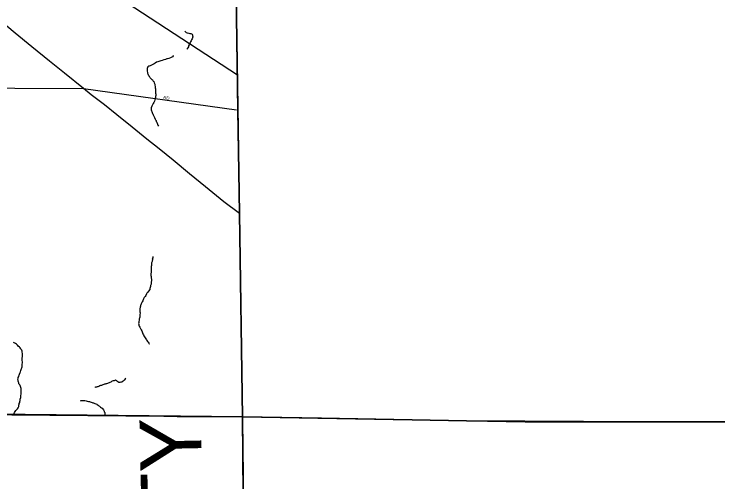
# Model space of a CAD drawing. Extents: x 2010165 to 2382125, y 1060529 to 1407316.
# Drawn here: x 2269224 to 2280675, y 1220588 to 1228208 of the extents above; entities that cross this region are included whole.
import ezdxf

# ---------------------------------------------------------------- set-up
doc = ezdxf.new("R2010")
doc.units = 0
for name, color, linetype in [('GM_X_Adjacent_County', 7, 'Continuous'), ('GM_X_Adjacent_County_Text', 7, 'Continuous'), ('GM_X_City_Street', 7, 'Continuous'), ('GM_X_City_Street_Text', 7, 'Continuous'), ('GM_X_Corporation', 7, 'Continuous'), ('GM_X_County', 7, 'Continuous'), ('GM_X_Minor_River', 7, 'Continuous'), ('GM_X_Rail_Line', 7, 'Continuous'), ('GM_X_State_Route', 7, 'Continuous')]:
    doc.layers.add(name, color=color, linetype=linetype)

msp = doc.modelspace()

# ---------------------------------------------------------------- linework, layer by layer
at = {"layer": 'GM_X_Adjacent_County'}
for points in [[(2287284, 1221586), (2279436, 1221567), (2276584, 1221584), (2274226, 1221624), (2272941, 1221646), (2272892, 1224958), (2272866, 1226650), (2272826, 1229297), (2272742, 1235619), (2272726, 1236335), (2272653, 1239712), (2272622, 1242715), (2272608, 1245574), (2272603, 1246466)], [(2246207, 1221908), (2259653, 1221765), (2265465, 1221711), (2271662, 1221657), (2271878, 1221655), (2272245, 1221652), (2272941, 1221646), (2272946, 1221095), (2272949, 1220734), (2272952, 1220381), (2272955, 1219996), (2272959, 1219527), (2272962, 1219225), (2272968, 1218487), (2272977, 1217406), (2272975, 1216501), (2272991, 1215563), (2273071, 1206556), (2273193, 1198453), (2273152, 1195400), (2273228, 1192712)], [(2273228, 1192712), (2273152, 1195400), (2273193, 1198453), (2273071, 1206556), (2272991, 1215563), (2272975, 1216501), (2272977, 1217406), (2272968, 1218487), (2272962, 1219225), (2272959, 1219527), (2272955, 1219996), (2272952, 1220381), (2272949, 1220734), (2272946, 1221095), (2272941, 1221646), (2274226, 1221624), (2276584, 1221584), (2279436, 1221567), (2287284, 1221586)]]:
    msp.add_lwpolyline(points, dxfattribs=at)
at = {"layer": 'GM_X_City_Street'}
msp.add_lwpolyline([(2259965, 1224406), (2263829, 1226919), (2263901, 1226959), (2263975, 1227000), (2264033, 1227016), (2264230, 1227030), (2264638, 1227027), (2264764, 1227024), (2270356, 1226996), (2272843, 1226647)], dxfattribs=at)
at = {"layer": 'GM_X_Corporation'}
for points in [[(2262452, 1249263), (2262297, 1241055), (2264274, 1241055), (2270829, 1241055), (2272631, 1241055), (2272639, 1239398), (2272726, 1236335), (2272742, 1235619), (2272795, 1231386), (2272941, 1221646), (2267374, 1221710), (2265465, 1221711), (2256786, 1221801), (2256830, 1224436), (2255408, 1224486), (2255405, 1227157), (2254852, 1227182), (2254855, 1229128), (2251493, 1229191)], [(2265484, 1219111), (2265472, 1220711), (2267391, 1220711), (2267374, 1221710), (2272941, 1221646), (2273056, 1208314)]]:
    msp.add_lwpolyline(points, dxfattribs=at)
msp.add_lwpolyline([(2272941, 1221646), (2277541, 1221568), (2287197, 1221563), (2291823, 1221606), (2293710, 1221585), (2298541, 1221600), (2298810, 1195371), (2294664, 1195402), (2291203, 1195366), (2290289, 1195368), (2287368, 1195373), (2273152, 1195400), (2273056, 1208314)], close=True, dxfattribs=at)
at = {"layer": 'GM_X_County'}
msp.add_lwpolyline([(2272603, 1246466), (2272608, 1245574), (2272622, 1242715), (2272653, 1239712), (2272726, 1236335), (2272742, 1235619), (2272826, 1229297), (2272866, 1226650), (2272892, 1224958), (2272941, 1221646), (2272245, 1221652), (2271878, 1221655), (2271662, 1221657), (2265465, 1221711), (2259653, 1221765), (2246207, 1221908)], dxfattribs=at)
at = {"layer": 'GM_X_Minor_River'}
for points in [[(2272002, 1227934), (2272010, 1227922), (2272026, 1227910), (2272042, 1227904), (2272066, 1227898), (2272084, 1227894), (2272100, 1227890), (2272110, 1227888), (2272122, 1227878), (2272127, 1227868), (2272129, 1227856), (2272131, 1227835), (2272127, 1227823), (2272123, 1227807), (2272113, 1227789), (2272104, 1227771), (2272096, 1227757), (2272088, 1227737), (2272080, 1227723), (2272070, 1227705), (2272064, 1227693), (2272060, 1227677), (2272052, 1227659), (2272036, 1227639), (2272032, 1227635)], [(2271816, 1227530), (2271814, 1227530), (2271804, 1227510), (2271771, 1227494), (2271739, 1227484), (2271719, 1227478), (2271707, 1227478), (2271687, 1227466), (2271661, 1227460), (2271635, 1227452), (2271611, 1227444), (2271593, 1227440), (2271579, 1227434), (2271561, 1227428), (2271541, 1227422), (2271521, 1227408), (2271501, 1227398), (2271480, 1227386), (2271458, 1227374), (2271440, 1227366), (2271424, 1227360), (2271414, 1227358), (2271398, 1227346), (2271390, 1227320), (2271388, 1227309), (2271388, 1227299), (2271390, 1227289), (2271394, 1227247), (2271400, 1227235), (2271406, 1227219), (2271414, 1227205), (2271422, 1227193), (2271430, 1227183), (2271438, 1227171), (2271452, 1227155), (2271465, 1227141), (2271475, 1227135), (2271489, 1227115), (2271499, 1227111), (2271505, 1227087), (2271511, 1227075), (2271513, 1227065), (2271515, 1227051), (2271517, 1227029), (2271521, 1227009), (2271523, 1226991), (2271525, 1226958), (2271527, 1226938), (2271527, 1226920), (2271529, 1226906), (2271529, 1226894), (2271529, 1226880), (2271527, 1226866), (2271523, 1226850), (2271519, 1226832), (2271515, 1226812), (2271507, 1226792), (2271503, 1226778), (2271497, 1226766), (2271489, 1226752), (2271483, 1226740), (2271477, 1226728), (2271467, 1226708), (2271455, 1226680), (2271455, 1226667), (2271455, 1226651), (2271457, 1226633), (2271465, 1226619), (2271471, 1226603), (2271477, 1226591), (2271481, 1226581), (2271489, 1226567), (2271499, 1226545), (2271507, 1226521), (2271517, 1226497), (2271527, 1226485), (2271533, 1226473), (2271537, 1226459), (2271545, 1226447), (2271551, 1226431), (2271557, 1226413), (2271565, 1226397), (2271571, 1226383), (2271575, 1226381), (2271575, 1226381)], [(2271480, 1224260), (2271476, 1224214), (2271480, 1224240), (2271476, 1224214), (2271470, 1224178), (2271462, 1224158), (2271462, 1224145), (2271458, 1224135), (2271458, 1224113), (2271456, 1224099), (2271456, 1224089), (2271456, 1224073), (2271456, 1224051), (2271456, 1224035), (2271454, 1224017), (2271452, 1223995), (2271448, 1223981), (2271448, 1223961), (2271450, 1223949), (2271454, 1223935), (2271456, 1223921), (2271456, 1223909), (2271460, 1223895), (2271460, 1223879), (2271460, 1223869), (2271460, 1223859), (2271456, 1223847), (2271456, 1223834), (2271454, 1223824), (2271452, 1223808), (2271446, 1223786), (2271444, 1223770), (2271434, 1223738), (2271430, 1223720), (2271412, 1223696), (2271398, 1223678), (2271386, 1223662), (2271378, 1223652), (2271366, 1223624), (2271354, 1223606), (2271342, 1223592), (2271332, 1223572), (2271324, 1223554), (2271316, 1223539), (2271308, 1223521), (2271293, 1223491), (2271287, 1223473), (2271283, 1223463), (2271281, 1223453), (2271277, 1223433), (2271273, 1223421), (2271271, 1223411), (2271269, 1223397), (2271269, 1223381), (2271271, 1223369), (2271271, 1223355), (2271273, 1223345), (2271273, 1223335), (2271272, 1223315), (2271272, 1223295), (2271270, 1223269), (2271266, 1223253), (2271261, 1223243), (2271259, 1223224), (2271255, 1223202), (2271253, 1223186), (2271249, 1223168), (2271251, 1223152), (2271254, 1223140), (2271260, 1223124), (2271268, 1223110), (2271292, 1223068), (2271300, 1223048), (2271306, 1223032), (2271312, 1223014), (2271320, 1222998), (2271328, 1222984), (2271336, 1222968), (2271348, 1222952), (2271358, 1222936), (2271368, 1222918), (2271378, 1222902), (2271384, 1222889), (2271394, 1222875), (2271404, 1222863), (2271414, 1222849), (2271420, 1222839), (2271426, 1222835)], [(2269223, 1221705), (2269231, 1221721), (2269241, 1221735), (2269253, 1221749), (2269269, 1221769), (2269279, 1221777), (2269291, 1221795), (2269297, 1221807), (2269299, 1221817), (2269299, 1221827), (2269301, 1221839), (2269305, 1221853), (2269309, 1221865), (2269315, 1221882), (2269319, 1221898), (2269323, 1221914), (2269325, 1221936), (2269331, 1221962), (2269335, 1221994), (2269339, 1222016), (2269339, 1222036), (2269339, 1222052), (2269339, 1222072), (2269339, 1222092), (2269337, 1222112), (2269323, 1222158), (2269315, 1222168), (2269303, 1222186), (2269299, 1222201), (2269295, 1222215), (2269291, 1222231), (2269289, 1222247), (2269287, 1222259), (2269289, 1222277), (2269293, 1222289), (2269299, 1222303), (2269301, 1222317), (2269305, 1222327), (2269311, 1222345), (2269323, 1222369), (2269329, 1222383), (2269335, 1222401), (2269341, 1222417), (2269345, 1222433), (2269349, 1222449), (2269353, 1222463), (2269355, 1222485), (2269357, 1222505), (2269359, 1222528), (2269359, 1222546), (2269357, 1222564), (2269357, 1222586), (2269357, 1222604), (2269357, 1222616), (2269359, 1222628), (2269359, 1222638), (2269359, 1222662), (2269359, 1222678), (2269357, 1222700), (2269353, 1222718), (2269349, 1222732), (2269341, 1222746), (2269331, 1222758), (2269321, 1222772), (2269311, 1222782), (2269293, 1222800), (2269281, 1222814), (2269265, 1222830), (2269247, 1222841), (2269235, 1222847), (2269225, 1222855), (2269213, 1222859)], [(2271041, 1222277), (2271033, 1222267), (2271021, 1222251), (2271013, 1222241), (2271001, 1222231), (2270991, 1222229), (2270977, 1222215), (2270963, 1222211), (2270943, 1222207), (2270927, 1222205), (2270913, 1222217), (2270901, 1222229), (2270889, 1222237), (2270875, 1222245), (2270853, 1222237), (2270834, 1222233), (2270820, 1222229), (2270808, 1222223), (2270796, 1222215), (2270784, 1222209), (2270772, 1222201), (2270756, 1222195), (2270742, 1222189), (2270728, 1222185), (2270716, 1222185), (2270706, 1222183), (2270694, 1222179), (2270682, 1222175), (2270666, 1222167), (2270644, 1222159), (2270630, 1222157), (2270620, 1222151), (2270602, 1222145), (2270588, 1222139), (2270576, 1222135), (2270566, 1222133), (2270550, 1222129), (2270539, 1222127), (2270539, 1222127)], [(2270307, 1221910), (2270313, 1221912), (2270327, 1221916), (2270339, 1221916), (2270353, 1221914), (2270365, 1221914), (2270377, 1221912), (2270397, 1221908), (2270415, 1221904), (2270435, 1221900), (2270453, 1221896), (2270463, 1221892), (2270477, 1221886), (2270493, 1221882), (2270505, 1221878), (2270516, 1221874), (2270526, 1221870), (2270540, 1221866), (2270552, 1221860), (2270568, 1221854), (2270578, 1221850), (2270592, 1221836), (2270602, 1221828), (2270614, 1221822), (2270632, 1221806), (2270644, 1221796), (2270656, 1221788), (2270678, 1221762), (2270684, 1221750), (2270688, 1221740), (2270692, 1221730), (2270698, 1221718), (2270700, 1221668)]]:
    msp.add_lwpolyline(points, dxfattribs=at)
at = {"layer": 'GM_X_Rail_Line'}
msp.add_lwpolyline([(2257884, 1237029), (2262200, 1234202), (2264812, 1232490), (2265699, 1231909), (2269376, 1229498), (2272857, 1227216)], dxfattribs=at)
at = {"layer": 'GM_X_State_Route'}
msp.add_lwpolyline([(2272892, 1224958), (2272637, 1225148), (2272338, 1225392), (2272080, 1225608), (2271814, 1225830), (2271586, 1226014), (2271383, 1226172), (2271147, 1226364), (2270895, 1226566), (2270693, 1226731), (2270480, 1226893), (2270356, 1226996), (2270046, 1227248), (2269800, 1227442), (2269514, 1227674), (2269244, 1227895), (2268965, 1228123)], dxfattribs=at)

# ---------------------------------------------------------------- texts
at = {"layer": 'GM_X_Adjacent_County_Text'}
msp.add_text('SUMMIT COUNTY', height=1000, rotation=91.2101, dxfattribs=at).set_placement((2272501, 1210359))
at = {"layer": 'GM_X_City_Street_Text'}
msp.add_text('RD', height=50, rotation=351.0309, dxfattribs=at).set_placement((2271650, 1226827))

doc.saveas('drawing.dxf')
